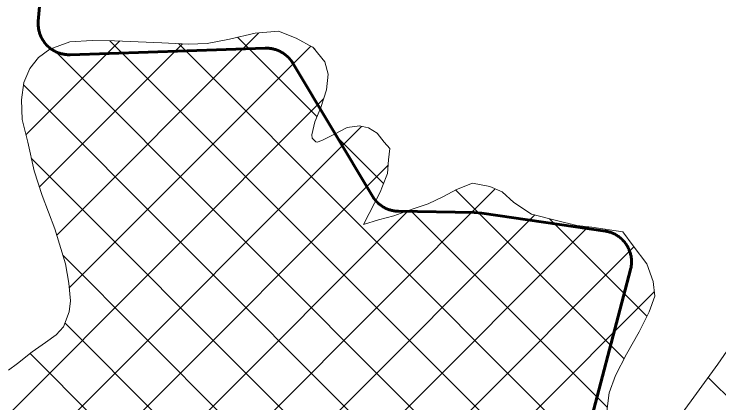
# Model space of a CAD drawing. Extents: x -1643653 to 4543381, y 1624270 to 13878484.
# Drawn here: x 696837 to 699123, y 8950210 to 8951469 of the extents above; entities that cross this region are included whole.
import ezdxf

# ---------------------------------------------------------------- set-up
doc = ezdxf.new("R2010")
doc.units = 0
doc.header["$LTSCALE"] = 200
for name, color, linetype, lineweight in [('1', 7, 'Continuous', 13), ('27', 7, 'Continuous', 53), ('29', 7, 'Continuous', 13), ('60', 7, 'Continuous', 53)]:
    doc.layers.add(name, color=color, linetype=linetype, lineweight=lineweight)

msp = doc.modelspace()

# ---------------------------------------------------------------- linework, layer by layer
at = {"layer": '1', "lineweight": 25}
msp.add_spline([(814781, 9009175.5), (814787.2, 9009173.4), (814796.9, 9009173.4), (814799.4, 9009172.4), (814805.1, 9009174.5), (814805.6, 9009176.5), (814811.7, 9009179.5), (814811.7, 9009179.5), (814801.5, 9009181), (814790.7, 9009181.5), (814784.1, 9009183.1), (814777.4, 9009185.1), (814778.4, 9009175.5)], degree=3, dxfattribs=at)
at = {"layer": '27'}
for points in [[(697717.6, 8951337), (697715.3, 8951338.7), (697713, 8951340.4), (697710.7, 8951342), (697708.3, 8951343.5), (697705.9, 8951345), (697703.5, 8951346.4), (697701, 8951347.7), (697698.4, 8951349), (697695.9, 8951350.2), (697693.3, 8951351.3), (697690.6, 8951352.3), (697688, 8951353.3), (697685.3, 8951354.2), (697682.6, 8951355), (697679.9, 8951355.7), (697677.1, 8951356.4), (697674.3, 8951357), (697671.6, 8951357.5), (697668.8, 8951357.9), (697666, 8951358.3), (697663.1, 8951358.5), (697660.3, 8951358.7), (697657.5, 8951358.8), (697654.7, 8951358.8), (697651.8, 8951358.8), (697018.8, 8951337.8), (697016.1, 8951337.7), (697013.3, 8951337.7), (697010.5, 8951337.8), (697007.6, 8951338), (697004.8, 8951338.3), (697002, 8951338.6), (696999.2, 8951339), (696996.4, 8951339.5), (696993.7, 8951340.1), (696990.9, 8951340.8), (696988.2, 8951341.5), (696985.5, 8951342.3), (696982.8, 8951343.2), (696980.1, 8951344.2), (696977.5, 8951345.2), (696974.9, 8951346.3), (696972.3, 8951347.5), (696969.8, 8951348.7), (696967.3, 8951350.1), (696964.8, 8951351.5), (696962.4, 8951352.9), (696960, 8951354.5), (696957.7, 8951356.1), (696955.4, 8951357.7), (696953.2, 8951359.5), (696951, 8951361.2), (696948.8, 8951363.1), (696946.8, 8951365), (696944.7, 8951367), (696942.8, 8951369), (696940.8, 8951371.1), (696939, 8951373.2), (696937.2, 8951375.4), (696935.5, 8951377.7), (696933.8, 8951380), (696932.2, 8951382.3), (696930.7, 8951384.7), (696929.2, 8951387.1), (696927.8, 8951389.5), (696926.5, 8951392), (696925.2, 8951394.6), (696924, 8951397.1), (696922.9, 8951399.7), (696921.9, 8951402.4), (696920.9, 8951405), (696920, 8951407.7), (696919.2, 8951410.4), (696918.5, 8951413.2), (696917.8, 8951415.9), (696917.3, 8951418.7), (696916.8, 8951421.5), (696916.3, 8951424.2), (696916, 8951427.1), (696915.7, 8951429.9), (696915.6, 8951432.7), (696915.5, 8951435.5), (696915.4, 8951438.3), (696915.5, 8951441.2), (696915.6, 8951444), (696915.8, 8951446.8), (696950.2, 8951822.8)], [(696950.2, 8951822.8), (696915.8, 8951446.8), (696915.6, 8951444), (696915.5, 8951441.2), (696915.4, 8951438.3), (696915.5, 8951435.5), (696915.6, 8951432.7), (696915.7, 8951429.9), (696916, 8951427.1), (696916.3, 8951424.2), (696916.8, 8951421.5), (696917.3, 8951418.7), (696917.8, 8951415.9), (696918.5, 8951413.2), (696919.2, 8951410.4), (696920, 8951407.7), (696920.9, 8951405), (696921.9, 8951402.4), (696922.9, 8951399.7), (696924, 8951397.1), (696925.2, 8951394.6), (696926.5, 8951392), (696927.8, 8951389.5), (696929.2, 8951387.1), (696930.7, 8951384.7), (696932.2, 8951382.3), (696933.8, 8951380), (696935.5, 8951377.7), (696937.2, 8951375.4), (696939, 8951373.2), (696940.8, 8951371.1), (696942.8, 8951369), (696944.7, 8951367), (696946.8, 8951365), (696948.8, 8951363.1), (696951, 8951361.2), (696953.2, 8951359.5), (696955.4, 8951357.7), (696957.7, 8951356.1), (696960, 8951354.5), (696962.4, 8951352.9), (696964.8, 8951351.5), (696967.3, 8951350.1), (696969.8, 8951348.7), (696972.3, 8951347.5), (696974.9, 8951346.3), (696977.5, 8951345.2), (696980.1, 8951344.2), (696982.8, 8951343.2), (696985.5, 8951342.3), (696988.2, 8951341.5), (696990.9, 8951340.8), (696993.7, 8951340.1), (696996.4, 8951339.5), (696999.2, 8951339), (697002, 8951338.6), (697004.8, 8951338.3), (697007.6, 8951338), (697010.5, 8951337.8), (697013.3, 8951337.7), (697016.1, 8951337.7), (697018.8, 8951337.8), (697651.8, 8951358.8), (697654.7, 8951358.8), (697657.5, 8951358.8), (697660.3, 8951358.7), (697663.1, 8951358.5), (697666, 8951358.3), (697668.8, 8951357.9), (697671.6, 8951357.5), (697674.3, 8951357), (697677.1, 8951356.4), (697679.9, 8951355.7), (697682.6, 8951355), (697685.3, 8951354.2), (697688, 8951353.3), (697690.6, 8951352.3), (697693.3, 8951351.3), (697695.9, 8951350.2), (697698.4, 8951349), (697701, 8951347.7), (697703.5, 8951346.4), (697705.9, 8951345), (697708.3, 8951343.5), (697710.7, 8951342), (697713, 8951340.4), (697715.3, 8951338.7), (697717.6, 8951337)], [(698838.9, 8950677), (698838.6, 8950679.8), (698838.2, 8950682.6), (698837.7, 8950685.4), (698837.2, 8950688.1), (698836.5, 8950690.9), (698835.8, 8950693.6), (698835.1, 8950696.3), (698834.2, 8950699), (698833.2, 8950701.7), (698832.2, 8950704.3), (698831.2, 8950707), (698830, 8950709.5), (698828.8, 8950712.1), (698827.5, 8950714.6), (698826.1, 8950717.1), (698824.6, 8950719.5), (698823.1, 8950721.9), (698821.5, 8950724.2), (698819.9, 8950726.5), (698818.2, 8950728.8), (698816.4, 8950731), (698814.6, 8950733.1), (698812.7, 8950735.2), (698810.7, 8950737.3), (698808.7, 8950739.3), (698806.7, 8950741.2), (698804.5, 8950743.1), (698802.3, 8950744.9), (698800.1, 8950746.6), (698797.9, 8950748.3), (698795.5, 8950750), (698793.2, 8950751.5), (698790.8, 8950753), (698788.3, 8950754.4), (698785.8, 8950755.8), (698783.3, 8950757), (698780.8, 8950758.2), (698778.2, 8950759.4), (698775.6, 8950760.4), (698772.9, 8950761.4), (698770.2, 8950762.3), (698767.5, 8950763.2), (698764.8, 8950763.9), (698762.1, 8950764.6), (698759.3, 8950765.2), (698756.5, 8950765.7), (698753.7, 8950766.2), (698354, 8950824), (698328.8, 8950826.1), (698083.6, 8950830.3), (698081.3, 8950830.4), (698078.5, 8950830.6), (698075.6, 8950830.8), (698072.8, 8950831.1), (698070, 8950831.5), (698067.2, 8950832), (698064.5, 8950832.5), (698061.7, 8950833.2), (698059, 8950833.9), (698056.2, 8950834.6), (698053.6, 8950835.5), (698050.9, 8950836.4), (698048.2, 8950837.5), (698045.6, 8950838.5), (698043.1, 8950839.7), (698040.5, 8950840.9), (698038, 8950842.2), (698035.5, 8950843.6), (698033.1, 8950845.1), (698030.7, 8950846.6), (698028.3, 8950848.1), (698026.1, 8950849.8), (698023.8, 8950851.5), (698021.6, 8950853.3), (698019.4, 8950855.1), (698017.3, 8950857), (698015.3, 8950859), (698013.3, 8950861), (698011.4, 8950863), (698009.5, 8950865.1), (698007.7, 8950867.3), (698005.9, 8950869.5), (698004.2, 8950871.8), (698002.6, 8950874.1), (698001.1, 8950876.5), (697999.6, 8950878.9), (697740.9, 8951310.3), (697740, 8951311.7), (697738.5, 8951314.1), (697736.9, 8951316.5), (697735.2, 8951318.8), (697733.5, 8951321), (697731.7, 8951323.2), (697729.9, 8951325.3), (697728, 8951327.4), (697726, 8951329.4), (697724, 8951331.4), (697721.9, 8951333.3), (697719.7, 8951335.2), (697717.6, 8951337)], [(697717.6, 8951337), (697719.7, 8951335.2), (697721.9, 8951333.3), (697724, 8951331.4), (697726, 8951329.4), (697728, 8951327.4), (697729.9, 8951325.3), (697731.7, 8951323.2), (697733.5, 8951321), (697735.2, 8951318.8), (697736.9, 8951316.5), (697738.5, 8951314.1), (697740, 8951311.7), (697740.9, 8951310.3), (697999.6, 8950878.9), (698001.1, 8950876.5), (698002.6, 8950874.1), (698004.2, 8950871.8), (698005.9, 8950869.5), (698007.7, 8950867.3), (698009.5, 8950865.1), (698011.4, 8950863), (698013.3, 8950861), (698015.3, 8950859), (698017.3, 8950857), (698019.4, 8950855.1), (698021.6, 8950853.3), (698023.8, 8950851.5), (698026.1, 8950849.8), (698028.3, 8950848.1), (698030.7, 8950846.6), (698033.1, 8950845.1), (698035.5, 8950843.6), (698038, 8950842.2), (698040.5, 8950840.9), (698043.1, 8950839.7), (698045.6, 8950838.5), (698048.2, 8950837.5), (698050.9, 8950836.4), (698053.6, 8950835.5), (698056.2, 8950834.6), (698059, 8950833.9), (698061.7, 8950833.2), (698064.5, 8950832.5), (698067.2, 8950832), (698070, 8950831.5), (698072.8, 8950831.1), (698075.6, 8950830.8), (698078.5, 8950830.6), (698081.3, 8950830.4), (698083.6, 8950830.3), (698328.8, 8950826.1), (698354, 8950824), (698753.7, 8950766.2), (698756.5, 8950765.7), (698759.3, 8950765.2), (698762.1, 8950764.6), (698764.8, 8950763.9), (698767.5, 8950763.2), (698770.2, 8950762.3), (698772.9, 8950761.4), (698775.6, 8950760.4), (698778.2, 8950759.4), (698780.8, 8950758.2), (698783.3, 8950757), (698785.8, 8950755.8), (698788.3, 8950754.4), (698790.8, 8950753), (698793.2, 8950751.5), (698795.5, 8950750), (698797.9, 8950748.3), (698800.1, 8950746.6), (698802.3, 8950744.9), (698804.5, 8950743.1), (698806.7, 8950741.2), (698808.7, 8950739.3), (698810.7, 8950737.3), (698812.7, 8950735.2), (698814.6, 8950733.1), (698816.4, 8950731), (698818.2, 8950728.8), (698819.9, 8950726.5), (698821.5, 8950724.2), (698823.1, 8950721.9), (698824.6, 8950719.5), (698826.1, 8950717.1), (698827.5, 8950714.6), (698828.8, 8950712.1), (698830, 8950709.5), (698831.2, 8950707), (698832.2, 8950704.3), (698833.2, 8950701.7), (698834.2, 8950699), (698835.1, 8950696.3), (698835.8, 8950693.6), (698836.5, 8950690.9), (698837.2, 8950688.1), (698837.7, 8950685.4), (698838.2, 8950682.6), (698838.6, 8950679.8), (698838.9, 8950677)], [(698700.2, 8950123.5), (698836.1, 8950641.8), (698836.5, 8950643.3), (698837.1, 8950646), (698837.7, 8950648.8), (698838.2, 8950651.6), (698838.6, 8950654.4), (698838.9, 8950657.2), (698839.1, 8950660), (698839.3, 8950662.8), (698839.4, 8950665.7), (698839.4, 8950668.5), (698839.3, 8950671.3), (698839.2, 8950674.2), (698838.9, 8950677)], [(698838.9, 8950677), (698839.2, 8950674.2), (698839.3, 8950671.3), (698839.4, 8950668.5), (698839.4, 8950665.7), (698839.3, 8950662.8), (698839.1, 8950660), (698838.9, 8950657.2), (698838.6, 8950654.4), (698838.2, 8950651.6), (698837.7, 8950648.8), (698837.1, 8950646), (698836.5, 8950643.3), (698836.1, 8950641.8), (698700.2, 8950123.5)]]:
    msp.add_lwpolyline(points, dxfattribs=at)
at = {"layer": '29'}
for p, q in [((696975.5, 8950753.4), (697631, 8951408.9)), ((696875.8, 8951077.9), (697180, 8951382.2)), ((701354.2, 8947177.3), (697148.2, 8951383.2)), ((697819.5, 8951136.2), (697561.6, 8951394.2)), ((696919, 8950909), (697382.9, 8951372.9)), ((701206, 8947113.4), (696960.5, 8951358.8)), ((697016.2, 8950582), (697799.8, 8951365.5)), ((700981, 8947762.6), (697370, 8951373.6)), ((697812.1, 8951355.7), (697805.2, 8951362.7)), ((701076.7, 8947030.4), (696867.6, 8951239.6)), ((695997.8, 8949351.4), (697840.8, 8951194.4)), ((696626.9, 8949768.4), (697963.9, 8951105.4)), ((698035.1, 8950920.6), (697875.5, 8951080.2)), ((700633.7, 8947261.3), (696893, 8951002)), ((696782.5, 8949711.9), (698050, 8950979.4)), ((696864.9, 8949370), (698397.7, 8950902.8)), ((698815.2, 8950352.6), (698268.5, 8950899.4)), ((696857.9, 8949575.2), (698115.1, 8950832.4)), ((698761, 8950194.7), (698121.2, 8950834.5)), ((696845.8, 8949138.8), (698525.7, 8950818.7)), ((698889.1, 8950490.8), (698573.4, 8950806.5)), ((696889.9, 8948970.7), (698699.1, 8950779.9)), ((696984.8, 8948853.5), (698846.9, 8950715.7)), ((698584.3, 8949098.6), (696995, 8950687.9)), ((697144, 8948800.5), (698913.4, 8950570)), ((698252.3, 8949218.5), (697002.2, 8950468.6)), ((698250.6, 8949008), (696889.1, 8950369.6)), ((699655.4, 8949724.6), (699087.9, 8950292))]:
    msp.add_line(p, q, dxfattribs=at)
for points in [[(696819.1, 8950315.3), (696848.4, 8950336.8), (696895.5, 8950374.7), (696938.8, 8950405), (696973.2, 8950430.3), (696997.4, 8950455.6), (697015.4, 8950505), (697020.6, 8950540.6), (697014.5, 8950597.7), (697003.4, 8950660), (696969.5, 8950773.1), (696928.1, 8950881.2), (696901.8, 8950961.4), (696881.8, 8951054.1), (696863.1, 8951127.9), (696860.8, 8951191.4), (696868.6, 8951247.2), (696887.9, 8951292.8), (696916, 8951328.3), (696952.9, 8951356.1), (697017.8, 8951379.9), (697090.2, 8951383.4), (697162.5, 8951383.1), (697240, 8951379), (697316.2, 8951376.2), (697402.5, 8951372), (697463.5, 8951374.3), (697535.9, 8951388), (697618.5, 8951407.9), (697694.7, 8951414), (697751.8, 8951390.9), (697807.5, 8951361.4), (697845.4, 8951314.3), (697855.4, 8951274.9), (697850.1, 8951224.1), (697832.1, 8951167), (697812.9, 8951120.1), (697802.6, 8951078.3), (697803.8, 8951066.8), (697815.2, 8951055.4), (697821.5, 8951054.1), (697839.3, 8951061.6), (697873.7, 8951079.2), (697916.9, 8951101.9), (697957.6, 8951106.8), (697986.8, 8951100.4), (698014.6, 8951083.8), (698037.4, 8951054.5), (698055.1, 8951034.1), (698051.1, 8950997.2), (698048.4, 8950952.8), (698031.7, 8950912.2), (698024, 8950892), (697970.2, 8950788.1)], [(697970.2, 8950788.1), (698018.7, 8950802.9), (698068.7, 8950815.8), (698127.9, 8950836.9), (698180, 8950854.5), (698229.7, 8950878.4), (698271.7, 8950901.1), (698323.8, 8950921.2), (698379.6, 8950910.8), (698420.2, 8950892.9), (698458.2, 8950858.4), (698515.1, 8950821.4), (698596.3, 8950800.7), (698662.3, 8950783.9), (698710.5, 8950778.7), (698810.8, 8950764.3)], [(698810.8, 8950764.3), (698844.9, 8950718.4), (698889.1, 8950659.8), (698909.2, 8950602.6), (698915.3, 8950555.6), (698896.1, 8950504.9), (698864, 8950440.2), (698823.1, 8950368), (698787.3, 8950298.3), (698766.7, 8950242.6), (698757.5, 8950165.1), (698772.5, 8950094), (698786.4, 8950078.7), (698831.9, 8950046.7), (698878.9, 8950051.6), (698949, 8950105.9), (698995, 8950164.2), (699058.8, 8950251.5), (699118.8, 8950335.1), (699189.1, 8950436.4)]]:
    msp.add_lwpolyline(points, dxfattribs=at)
at = {"layer": '60'}
for points in [[(696950.2, 8951822.8), (696915.8, 8951446.8), (696915.6, 8951444), (696915.5, 8951441.2), (696915.4, 8951438.3), (696915.5, 8951435.5), (696915.6, 8951432.7), (696915.7, 8951429.9), (696916, 8951427.1), (696916.3, 8951424.2), (696916.8, 8951421.5), (696917.3, 8951418.7), (696917.8, 8951415.9), (696918.5, 8951413.2), (696919.2, 8951410.4), (696920, 8951407.7), (696920.9, 8951405), (696921.9, 8951402.4), (696922.9, 8951399.7), (696924, 8951397.1), (696925.2, 8951394.6), (696926.5, 8951392), (696927.8, 8951389.5), (696929.2, 8951387.1), (696930.7, 8951384.7), (696932.2, 8951382.3), (696933.8, 8951380), (696935.5, 8951377.7), (696937.2, 8951375.4), (696939, 8951373.2), (696940.8, 8951371.1), (696942.8, 8951369), (696944.7, 8951367), (696946.8, 8951365), (696948.8, 8951363.1), (696951, 8951361.2), (696953.2, 8951359.5), (696955.4, 8951357.7), (696957.7, 8951356.1), (696960, 8951354.5), (696962.4, 8951352.9), (696964.8, 8951351.5), (696967.3, 8951350.1), (696969.8, 8951348.7), (696972.3, 8951347.5), (696974.9, 8951346.3), (696977.5, 8951345.2), (696980.1, 8951344.2), (696982.8, 8951343.2), (696985.5, 8951342.3), (696988.2, 8951341.5), (696990.9, 8951340.8), (696993.7, 8951340.1), (696996.4, 8951339.5), (696999.2, 8951339), (697002, 8951338.6), (697004.8, 8951338.3), (697007.6, 8951338), (697010.5, 8951337.8), (697013.3, 8951337.7), (697016.1, 8951337.7), (697018.8, 8951337.8), (697651.8, 8951358.8), (697654.7, 8951358.8), (697657.5, 8951358.8), (697660.3, 8951358.7), (697663.1, 8951358.5), (697666, 8951358.3), (697668.8, 8951357.9), (697671.6, 8951357.5), (697674.3, 8951357), (697677.1, 8951356.4), (697679.9, 8951355.7), (697682.6, 8951355), (697685.3, 8951354.2), (697688, 8951353.3), (697690.6, 8951352.3), (697693.3, 8951351.3), (697695.9, 8951350.2), (697698.4, 8951349), (697701, 8951347.7), (697703.5, 8951346.4), (697705.9, 8951345), (697708.3, 8951343.5), (697710.7, 8951342), (697713, 8951340.4), (697715.3, 8951338.7), (697717.6, 8951337)], [(697717.6, 8951337), (697719.7, 8951335.2), (697721.9, 8951333.3), (697724, 8951331.4), (697726, 8951329.4), (697728, 8951327.4), (697729.9, 8951325.3), (697731.7, 8951323.2), (697733.5, 8951321), (697735.2, 8951318.8), (697736.9, 8951316.5), (697738.5, 8951314.1), (697740, 8951311.7), (697740.9, 8951310.3), (697999.6, 8950878.9), (698001.1, 8950876.5), (698002.6, 8950874.1), (698004.2, 8950871.8), (698005.9, 8950869.5), (698007.7, 8950867.3), (698009.5, 8950865.1), (698011.4, 8950863), (698013.3, 8950861), (698015.3, 8950859), (698017.3, 8950857), (698019.4, 8950855.1), (698021.6, 8950853.3), (698023.8, 8950851.5), (698026.1, 8950849.8), (698028.3, 8950848.1), (698030.7, 8950846.6), (698033.1, 8950845.1), (698035.5, 8950843.6), (698038, 8950842.2), (698040.5, 8950840.9), (698043.1, 8950839.7), (698045.6, 8950838.5), (698048.2, 8950837.5), (698050.9, 8950836.4), (698053.6, 8950835.5), (698056.2, 8950834.6), (698059, 8950833.9), (698061.7, 8950833.2), (698064.5, 8950832.5), (698067.2, 8950832), (698070, 8950831.5), (698072.8, 8950831.1), (698075.6, 8950830.8), (698078.5, 8950830.6), (698081.3, 8950830.4), (698083.6, 8950830.3), (698328.8, 8950826.1), (698354, 8950824), (698753.7, 8950766.2), (698756.5, 8950765.7), (698759.3, 8950765.2), (698762.1, 8950764.6), (698764.8, 8950763.9), (698767.5, 8950763.2), (698770.2, 8950762.3), (698772.9, 8950761.4), (698775.6, 8950760.4), (698778.2, 8950759.4), (698780.8, 8950758.2), (698783.3, 8950757), (698785.8, 8950755.8), (698788.3, 8950754.4), (698790.8, 8950753), (698793.2, 8950751.5), (698795.5, 8950750), (698797.9, 8950748.3), (698800.1, 8950746.6), (698802.3, 8950744.9), (698804.5, 8950743.1), (698806.7, 8950741.2), (698808.7, 8950739.3), (698810.7, 8950737.3), (698812.7, 8950735.2), (698814.6, 8950733.1), (698816.4, 8950731), (698818.2, 8950728.8), (698819.9, 8950726.5), (698821.5, 8950724.2), (698823.1, 8950721.9), (698824.6, 8950719.5), (698826.1, 8950717.1), (698827.5, 8950714.6), (698828.8, 8950712.1), (698830, 8950709.5), (698831.2, 8950707), (698832.2, 8950704.3), (698833.2, 8950701.7), (698834.2, 8950699), (698835.1, 8950696.3), (698835.8, 8950693.6), (698836.5, 8950690.9), (698837.2, 8950688.1), (698837.7, 8950685.4), (698838.2, 8950682.6), (698838.6, 8950679.8), (698838.9, 8950677)], [(698838.9, 8950677), (698839.2, 8950674.2), (698839.3, 8950671.3), (698839.4, 8950668.5), (698839.4, 8950665.7), (698839.3, 8950662.8), (698839.1, 8950660), (698838.9, 8950657.2), (698838.6, 8950654.4), (698838.2, 8950651.6), (698837.7, 8950648.8), (698837.1, 8950646), (698836.5, 8950643.3), (698836.1, 8950641.8), (698700.2, 8950123.5)]]:
    msp.add_lwpolyline(points, dxfattribs=at)

doc.saveas('drawing.dxf')
